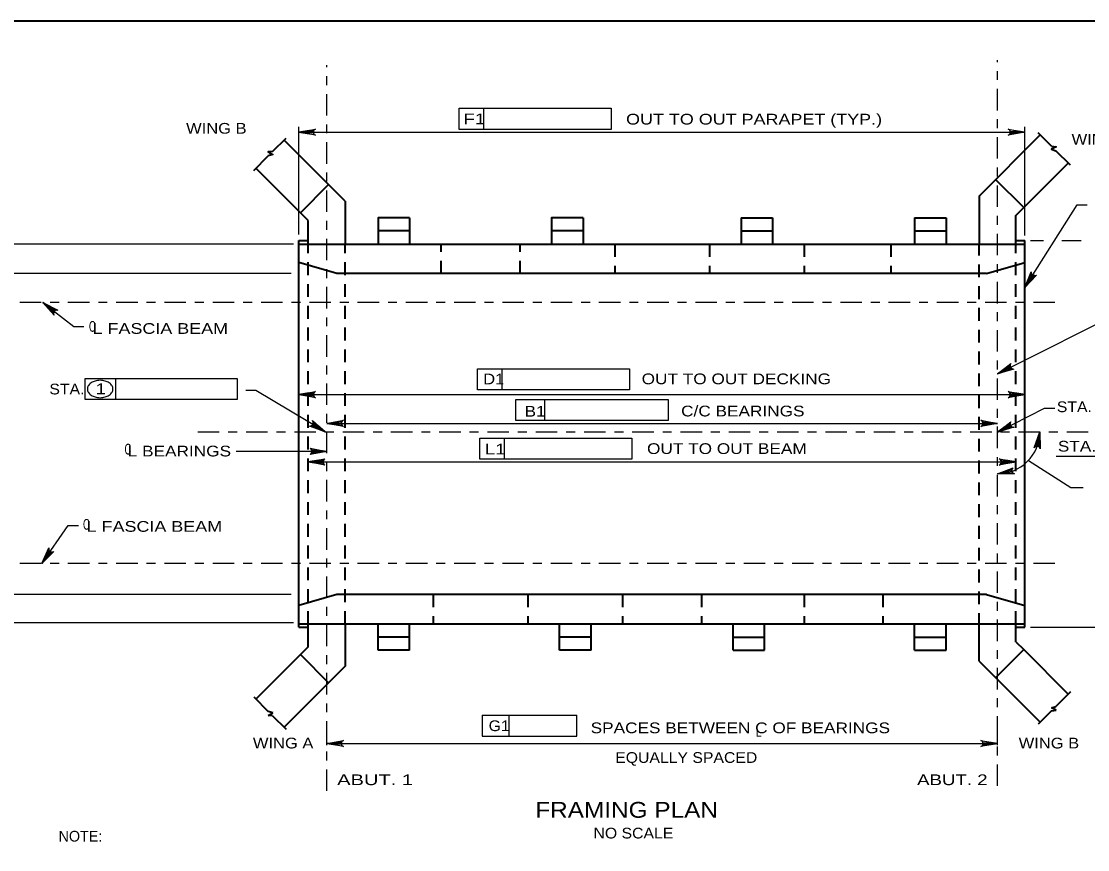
# Model space of a CAD drawing. Extents: x -11 to 79, y -154 to 0.
# Drawn here: x 4.04 to 15.97, y -142.02 to -132.75 of the extents above; entities that cross this region are included whole.
import ezdxf
from ezdxf.enums import TextEntityAlignment as Align

# ---------------------------------------------------------------- set-up
doc = ezdxf.new("R2010")
doc.units = 0
doc.header["$LTSCALE"] = 0.048
doc.linetypes.add('DOT_DASHED', pattern=[7.7, 5, -1.2, 0.3, -1.2])
doc.linetypes.add('MEDIUM_DASHED', pattern=[4.5, 3, -1.5])
for name, color, linetype, lineweight in [('1', 7, 'Continuous', 25), ('2', 7, 'Continuous', 35), ('3', 7, 'Continuous', 25), ('4', 7, 'Continuous', 25)]:
    doc.layers.add(name, color=color, linetype=linetype, lineweight=lineweight)

msp = doc.modelspace()

# ---------------------------------------------------------------- hatches: boundary and pattern name
at = {"layer": '4'}
for points in [[(7.26092, -134.01008), (7.26092, -133.97075), (7.14275, -133.99042)], [(15.14725, -134.01008), (15.14725, -133.97075), (15.26542, -133.99042)], [(4.35725, -135.982), (4.38025, -135.952), (4.27892, -135.89783)], [(15.09717, -136.64767), (15.08025, -136.61383), (14.98733, -136.68158)], [(7.25617, -136.94683), (7.25617, -136.90908), (7.14275, -136.92792)], [(15.152, -136.90908), (15.152, -136.94683), (15.26542, -136.92792)], [(7.35217, -137.27083), (7.33275, -137.30325), (7.43975, -137.34533)], [(7.58808, -137.26983), (7.58808, -137.23042), (7.47, -137.25008)], [(14.84067, -137.26983), (14.84067, -137.23042), (14.95875, -137.25008)], [(15.07242, -137.31042), (15.05517, -137.27675), (14.96292, -137.34533)], [(15.39892, -137.45567), (15.43642, -137.46017), (15.43133, -137.34533)], [(7.32633, -137.54475), (7.32633, -137.5825), (7.43975, -137.56367)], [(7.36308, -137.70025), (7.36308, -137.66242), (7.24975, -137.68133)], [(15.05125, -137.66242), (15.05125, -137.70025), (15.16458, -137.68133)], [(4.34792, -138.73542), (4.31692, -138.71375), (4.2675, -138.8175)], [(7.57558, -140.81317), (7.57558, -140.85317), (7.45558, -140.83317)], [(14.83875, -140.81317), (14.83875, -140.85317), (14.95875, -140.83317)]]:
    msp.add_hatch(color=256, dxfattribs=at).paths.add_polyline_path(points)

# ---------------------------------------------------------------- linework, layer by layer
at = {"layer": '1', "lineweight": 35}
msp.add_lwpolyline([(1.75, -153.25), (33.25, -153.25), (33.25, -132.75), (1.75, -132.75)], close=True, dxfattribs=at)
at = {"layer": '2', "lineweight": 40}
for p, q in [((14.75292, -134.70525), (15.43617, -134.02192)), ((7.66142, -134.76208), (6.97817, -134.07883)), ((7.24975, -134.97992), (6.66342, -134.39358)), ((15.25283, -134.83483), (15.75092, -134.33675)), ((15.25283, -134.83483), (14.93808, -134.52008)), ((7.1615, -134.89167), (7.47625, -134.57692)), ((7.66142, -134.76208), (7.66142, -135.24242)), ((14.75292, -134.70525), (14.75292, -135.24242)), ((7.24975, -134.97992), (7.1615, -134.89167)), ((15.16458, -134.92308), (15.25283, -134.83483)), ((7.24975, -135.24242), (7.24975, -134.97992)), ((8.383, -134.94833), (8.383, -135.24242)), ((10.32408, -134.94833), (10.32408, -135.24242)), ((12.09033, -134.94833), (12.44325, -134.94833)), ((12.09033, -134.94833), (12.09033, -135.24242)), ((12.44325, -134.94833), (12.44325, -135.24242)), ((14.03133, -134.94833), (14.38425, -134.94833)), ((14.03133, -134.94833), (14.03133, -135.24242)), ((14.38425, -134.94833), (14.38425, -135.24242)), ((15.16458, -135.24242), (15.16458, -134.92308)), ((7.14275, -139.53258), (7.14275, -135.20425)), ((7.14275, -135.20425), (7.24975, -135.20425)), ((7.14275, -135.24242), (15.26542, -135.24242)), ((15.16458, -135.20425), (15.26542, -135.20425)), ((15.26542, -139.53258), (15.26542, -135.20425)), ((7.57025, -135.57325), (7.14275, -135.44825)), ((14.83792, -135.57325), (15.26542, -135.44825)), ((14.83792, -135.57325), (7.57025, -135.57325)), ((7.57025, -139.1635), (7.14275, -139.2885)), ((14.83792, -139.1635), (7.57025, -139.1635)), ((14.83792, -139.1635), (15.26542, -139.2885)), ((7.14275, -139.49442), (15.26542, -139.49442)), ((7.14275, -139.53258), (7.24975, -139.53258)), ((7.24975, -139.75008), (7.24975, -139.49442)), ((7.66142, -139.49442), (7.66142, -139.968)), ((8.03017, -139.7885), (8.03017, -139.49442)), ((8.383, -139.7885), (8.383, -139.49442)), ((10.05975, -139.7885), (10.05975, -139.49442)), ((10.41267, -139.7885), (10.41267, -139.49442)), ((12.00167, -139.7885), (12.00167, -139.49442)), ((12.35458, -139.7885), (12.35458, -139.49442)), ((14.03133, -139.7885), (14.03133, -139.49442)), ((14.38425, -139.7885), (14.38425, -139.49442)), ((14.75292, -139.91117), (14.75292, -139.51808)), ((15.16458, -139.69325), (15.16458, -139.49442)), ((15.16458, -139.53258), (15.26542, -139.53258)), ((7.24975, -139.75008), (6.66342, -140.33642)), ((7.24975, -139.75008), (7.1615, -139.83833)), ((8.383, -139.7885), (8.03017, -139.7885)), ((10.41267, -139.7885), (10.05975, -139.7885)), ((12.00167, -139.7885), (12.35458, -139.7885)), ((14.03133, -139.7885), (14.38425, -139.7885)), ((15.25283, -139.7815), (14.93808, -140.09633)), ((15.16458, -139.69325), (15.25283, -139.7815)), ((15.25283, -139.7815), (15.75092, -140.27958)), ((7.1615, -139.83833), (7.47625, -140.15317)), ((14.75292, -139.91117), (15.43617, -140.59442)), ((7.66142, -139.968), (6.97817, -140.65125))]:
    msp.add_line(p, q, dxfattribs=at)
at = {"layer": '2', "linetype": 'MEDIUM_DASHED', "lineweight": 40}
for p, q in [((7.24975, -139.49442), (7.24975, -135.24242)), ((7.66142, -139.49442), (7.66142, -135.24242)), ((14.75292, -139.51808), (14.75292, -135.24242)), ((15.16458, -139.49442), (15.16458, -135.24242))]:
    msp.add_line(p, q, dxfattribs=at)
at = {"layer": '2', "lineweight": 40}
for points in [[(8.383, -134.94833), (8.03017, -134.94833), (8.03017, -135.24242)], [(10.32408, -134.94833), (9.97117, -134.94833), (9.97117, -135.24242)]]:
    msp.add_lwpolyline(points, dxfattribs=at)
at = {"layer": '3', "linetype": 'DOT_DASHED'}
for p, q in [((7.45558, -141.36358), (7.45558, -133.2405)), ((14.95875, -141.30675), (14.95875, -133.18367))]:
    msp.add_line(p, q, dxfattribs=at)
at = {"layer": '3', "lineweight": 35}
for p, q in [((6.851, -134.206), (7.00042, -134.0565)), ((15.56333, -134.14917), (15.41392, -133.99967)), ((6.63908, -134.41792), (6.80242, -134.25458)), ((15.77533, -134.36108), (15.612, -134.19775)), ((8.383, -135.09533), (8.03017, -135.09533)), ((10.32408, -135.09533), (9.97117, -135.09533)), ((12.09033, -135.09533), (12.44325, -135.09533)), ((14.03133, -135.09533), (14.38425, -135.09533)), ((8.383, -139.64142), (8.03017, -139.64142)), ((10.41267, -139.64142), (10.05975, -139.64142)), ((12.00167, -139.64142), (12.35458, -139.64142)), ((14.03133, -139.64142), (14.38425, -139.64142)), ((15.77533, -140.25525), (15.612, -140.41858)), ((6.63908, -140.31208), (6.80242, -140.47542)), ((6.79917, -140.51792), (6.85242, -140.49125)), ((6.851, -140.52408), (6.79917, -140.51792)), ((6.85242, -140.49125), (6.80242, -140.47542)), ((15.56333, -140.46725), (15.41392, -140.61667)), ((15.56192, -140.43442), (15.612, -140.41858)), ((15.61525, -140.46108), (15.56192, -140.43442)), ((15.56333, -140.46725), (15.61525, -140.46108)), ((6.851, -140.52408), (7.00042, -140.6735))]:
    msp.add_line(p, q, dxfattribs=at)
at = {"layer": '3', "linetype": 'MEDIUM_DASHED', "lineweight": 35}
for p, q in [((8.73592, -135.57325), (8.73592, -135.24242)), ((9.61825, -135.57325), (9.61825, -135.24242)), ((10.67783, -135.24242), (10.67783, -135.55775)), ((11.7365, -135.24242), (11.7365, -135.57325)), ((12.79608, -135.24242), (12.79608, -135.57325)), ((13.76667, -135.24242), (13.76667, -135.57325)), ((8.64775, -139.1635), (8.64775, -139.49442)), ((9.70642, -139.1635), (9.70642, -139.49442)), ((10.766, -139.1635), (10.766, -139.49442)), ((11.64833, -139.1635), (11.64833, -139.49442)), ((12.79608, -139.1635), (12.79608, -139.49442)), ((13.67842, -139.1635), (13.67842, -139.49442))]:
    msp.add_line(p, q, dxfattribs=at)
at = {"layer": '3', "lineweight": 35}
for points in [[(15.56333, -134.14917), (15.61525, -134.15533), (15.56192, -134.182), (15.612, -134.19775)], [(6.851, -134.206), (6.79917, -134.21217), (6.85242, -134.23883), (6.80242, -134.25458)]]:
    msp.add_lwpolyline(points, dxfattribs=at)
at = {"layer": '4'}
for p, q in [((8.93875, -133.723), (10.6395, -133.723)), ((8.93875, -133.95917), (8.93875, -133.723)), ((9.21433, -133.95917), (9.21433, -133.723)), ((10.6395, -133.723), (10.6395, -133.95917)), ((7.14275, -135.1355), (7.14275, -133.92992)), ((15.26542, -135.1485), (15.26542, -133.92992)), ((7.14275, -133.99042), (15.26542, -133.99042)), ((10.6395, -133.95917), (8.93875, -133.95917)), ((15.26542, -135.72833), (15.85075, -134.80225)), ((15.85075, -134.80225), (15.96417, -134.80225)), ((7.08542, -135.24242), (2.33983, -135.24242)), ((15.32792, -135.20425), (15.47225, -135.20425)), ((15.679, -135.20425), (15.89517, -135.20425)), ((7.058, -135.57325), (2.88858, -135.57325)), ((9.41817, -136.8745), (9.41817, -136.63833)), ((5.09767, -136.98283), (5.09767, -136.74667)), ((6.45283, -136.74667), (6.45283, -136.98283)), ((7.14275, -136.92792), (15.26542, -136.92792)), ((6.45283, -136.98283), (4.752, -136.98283)), ((9.573, -136.98267), (11.27383, -136.98267)), ((9.573, -137.21892), (9.573, -136.98267)), ((9.89583, -137.21892), (9.89583, -136.98267)), ((11.27383, -136.98267), (11.27383, -137.21892)), ((14.95875, -137.3475), (15.48408, -137.07792)), ((15.48408, -137.07792), (15.59933, -137.07792)), ((7.45558, -137.25008), (14.95875, -137.25008)), ((11.27383, -137.21892), (9.573, -137.21892)), ((9.16967, -137.41392), (10.87042, -137.41392)), ((9.16967, -137.65008), (9.16967, -137.41392)), ((9.44525, -137.65008), (9.44525, -137.41392)), ((10.87042, -137.41392), (10.87042, -137.65008)), ((7.45558, -137.56367), (6.44242, -137.56367)), ((10.87042, -137.65008), (9.16967, -137.65008)), ((16.95708, -137.61917), (15.61392, -137.61917)), ((7.24975, -137.68133), (15.16458, -137.68133)), ((15.305, -137.66575), (15.78025, -137.96725)), ((15.78025, -137.96725), (15.91692, -137.96725)), ((7.058, -139.1635), (2.88858, -139.1635)), ((7.08542, -139.48367), (2.33983, -139.48367)), ((15.32792, -139.53258), (18.7725, -139.53258)), ((9.19333, -140.51625), (9.193, -140.7525)), ((9.19333, -140.51625), (10.25367, -140.51625)), ((9.4955, -140.7525), (9.49575, -140.51625)), ((10.25342, -140.7525), (10.25367, -140.51625)), ((7.45558, -140.85183), (7.45558, -140.65317)), ((9.193, -140.7525), (10.25342, -140.7525)), ((14.95875, -140.85183), (14.95875, -140.65317)), ((7.45558, -140.83317), (14.95875, -140.83317))]:
    msp.add_line(p, q, dxfattribs=at)
at = {"layer": '4', "linetype": 'DOT_DASHED'}
for p, q in [((15.6015, -135.89783), (3.585, -135.89783)), ((6.01425, -137.34533), (16.95333, -137.34533)), ((15.6015, -138.8175), (3.57292, -138.8175))]:
    msp.add_line(p, q, dxfattribs=at)
at = {"layer": '4'}
for points in [[(7.14275, -133.99042), (7.32917, -133.9555), (7.31483, -133.96542), (7.30742, -133.97792), (7.30525, -133.99042), (7.30742, -134.00292), (7.31483, -134.01542), (7.32917, -134.02533), (7.14275, -133.99042), (7.31483, -134.01542), (7.30742, -134.00292), (7.14275, -133.99042), (7.30525, -133.99042), (7.30742, -133.97792), (7.14275, -133.99042), (7.31483, -133.96542)], [(15.26542, -133.99042), (15.079, -134.02533), (15.09333, -134.01542), (15.10075, -134.00292), (15.10292, -133.99042), (15.10075, -133.97792), (15.09333, -133.96542), (15.079, -133.9555), (15.26542, -133.99042), (15.09333, -133.96542), (15.10075, -133.97792), (15.26542, -133.99042), (15.10292, -133.99042), (15.10075, -134.00292), (15.26542, -133.99042), (15.09333, -134.01542)], [(15.26542, -135.72833), (15.3355, -135.55208), (15.33617, -135.5695), (15.34283, -135.5825), (15.35225, -135.591), (15.36392, -135.59583), (15.3785, -135.59625), (15.39458, -135.58942), (15.26542, -135.72833), (15.3785, -135.59625), (15.36392, -135.59583), (15.26542, -135.72833), (15.35225, -135.591), (15.34283, -135.5825), (15.26542, -135.72833), (15.33617, -135.5695)], [(4.27883, -135.89783), (4.62667, -136.16542), (4.74008, -136.16542)], [(4.27883, -135.89783), (4.44792, -135.98383), (4.43042, -135.98292), (4.41692, -135.98833), (4.40767, -135.99692), (4.40175, -136.00817), (4.39992, -136.02258), (4.40525, -136.03917), (4.27883, -135.89783), (4.39992, -136.02258), (4.40175, -136.00817), (4.27883, -135.89783), (4.40767, -135.99692), (4.41692, -135.98833), (4.27883, -135.89783), (4.43042, -135.98292)], [(14.95875, -136.69592), (16.43233, -135.957), (16.54567, -135.957)], [(14.95875, -136.69592), (15.10975, -136.58108), (15.10133, -136.59642), (15.10033, -136.61092), (15.104, -136.62308), (15.1115, -136.63325), (15.12375, -136.64117), (15.14108, -136.64358), (14.95875, -136.69592), (15.12375, -136.64117), (15.1115, -136.63325), (14.95875, -136.69592), (15.104, -136.62308), (15.10033, -136.61092), (14.95875, -136.69592), (15.10133, -136.59642)], [(4.752, -136.98283), (4.752, -136.74667), (6.45283, -136.74667)], [(7.43967, -137.34533), (6.6645, -136.88058), (6.55117, -136.88058)], [(7.14275, -136.92792), (7.32917, -136.893), (7.31483, -136.90292), (7.30742, -136.91542), (7.30525, -136.92792), (7.30742, -136.94042), (7.31483, -136.95292), (7.32917, -136.96283), (7.14275, -136.92792), (7.31483, -136.95292), (7.30742, -136.94042), (7.14275, -136.92792), (7.30525, -136.92792), (7.30742, -136.91542), (7.14275, -136.92792), (7.31483, -136.90292)], [(15.26542, -136.92792), (15.079, -136.96283), (15.09333, -136.95292), (15.10075, -136.94042), (15.10292, -136.92792), (15.10075, -136.91542), (15.09333, -136.90292), (15.079, -136.893), (15.26542, -136.92792), (15.09333, -136.90292), (15.10075, -136.91542), (15.26542, -136.92792), (15.10292, -136.92792), (15.10075, -136.94042), (15.26542, -136.92792), (15.09333, -136.95292)], [(7.43967, -137.34533), (7.26183, -137.27942), (7.27925, -137.27833), (7.292, -137.27142), (7.30033, -137.26175), (7.30492, -137.24992), (7.305, -137.23542), (7.29775, -137.2195), (7.43967, -137.34533), (7.305, -137.23542), (7.30492, -137.24992), (7.43967, -137.34533), (7.30033, -137.26175), (7.292, -137.27142), (7.43967, -137.34533), (7.27925, -137.27833)], [(7.45558, -137.25008), (7.642, -137.21517), (7.62767, -137.22508), (7.62025, -137.23758), (7.61808, -137.25008), (7.62025, -137.26258), (7.62767, -137.27508), (7.642, -137.285), (7.45558, -137.25008), (7.62767, -137.27508), (7.62025, -137.26258), (7.45558, -137.25008), (7.61808, -137.25008), (7.62025, -137.23758), (7.45558, -137.25008), (7.62767, -137.22508)], [(14.95875, -137.25008), (14.77233, -137.285), (14.78667, -137.27508), (14.79408, -137.26258), (14.79625, -137.25008), (14.79408, -137.23758), (14.78667, -137.22508), (14.77233, -137.21517), (14.95875, -137.25008), (14.78667, -137.22508), (14.79408, -137.23758), (14.95875, -137.25008), (14.79625, -137.25008), (14.79408, -137.26258), (14.95875, -137.25008), (14.78667, -137.27508)], [(14.95875, -137.3475), (15.10867, -137.23133), (15.10042, -137.24667), (15.0995, -137.26125), (15.10333, -137.27333), (15.11092, -137.28342), (15.12325, -137.29117), (15.14058, -137.2935), (14.95875, -137.3475), (15.12325, -137.29117), (15.11092, -137.28342), (14.95875, -137.3475), (15.10333, -137.27333), (15.0995, -137.26125), (14.95875, -137.3475), (15.10042, -137.24667)], [(15.43133, -137.34533), (15.43733, -137.53492), (15.42975, -137.51925), (15.4185, -137.51), (15.4065, -137.50592), (15.39383, -137.50617), (15.38033, -137.51158), (15.36825, -137.52417), (15.43133, -137.34533), (15.38033, -137.51158), (15.39383, -137.50617), (15.43133, -137.34533), (15.4065, -137.50592), (15.4185, -137.51), (15.43133, -137.34533), (15.42975, -137.51925)], [(7.45558, -137.56367), (7.26917, -137.59858), (7.2835, -137.58867), (7.29092, -137.57617), (7.29308, -137.56367), (7.29092, -137.55117), (7.2835, -137.53867), (7.26917, -137.52875), (7.45558, -137.56367), (7.2835, -137.53867), (7.29092, -137.55117), (7.45558, -137.56367), (7.29308, -137.56367), (7.29092, -137.57617), (7.45558, -137.56367), (7.2835, -137.58867)], [(7.24975, -137.68133), (7.43617, -137.64642), (7.42183, -137.65633), (7.41442, -137.66883), (7.41225, -137.68133), (7.41442, -137.69383), (7.42183, -137.70633), (7.43617, -137.71625), (7.24975, -137.68133), (7.42183, -137.70633), (7.41442, -137.69383), (7.24975, -137.68133), (7.41225, -137.68133), (7.41442, -137.66883), (7.24975, -137.68133), (7.42183, -137.65633)], [(15.16458, -137.68133), (14.97817, -137.71625), (14.9925, -137.70633), (14.99992, -137.69383), (15.00208, -137.68133), (14.99992, -137.66883), (14.9925, -137.65633), (14.97817, -137.64642), (15.16458, -137.68133), (14.9925, -137.65633), (14.99992, -137.66883), (15.16458, -137.68133), (15.00208, -137.68133), (14.99992, -137.69383), (15.16458, -137.68133), (14.9925, -137.70633)], [(14.95883, -137.81625), (15.13525, -137.74658), (15.12308, -137.75908), (15.11817, -137.77275), (15.11842, -137.78542), (15.12292, -137.79725), (15.13258, -137.80817), (15.1485, -137.81517), (14.95883, -137.81625), (15.13258, -137.80817), (15.12292, -137.79725), (14.95883, -137.81625), (15.11842, -137.78542), (15.11817, -137.77275), (14.95883, -137.81625), (15.12308, -137.75908)], [(4.26742, -138.8175), (4.56433, -138.39292), (4.67775, -138.39292)], [(4.26742, -138.8175), (4.34558, -138.64467), (4.3455, -138.66217), (4.3515, -138.67542), (4.36058, -138.68433), (4.372, -138.68975), (4.3865, -138.69083), (4.40292, -138.68475), (4.26742, -138.8175), (4.3865, -138.69083), (4.372, -138.68975), (4.26742, -138.8175), (4.36058, -138.68433), (4.3515, -138.67542), (4.26742, -138.8175), (4.3455, -138.66217)], [(7.45558, -140.83317), (7.642, -140.79825), (7.62767, -140.80817), (7.62025, -140.82067), (7.61808, -140.83317), (7.62025, -140.84567), (7.62767, -140.85817), (7.642, -140.86808), (7.45558, -140.83317), (7.62767, -140.85817), (7.62025, -140.84567), (7.45558, -140.83317), (7.61808, -140.83317), (7.62025, -140.82067), (7.45558, -140.83317), (7.62767, -140.80817)], [(14.95875, -140.83317), (14.77233, -140.86808), (14.78667, -140.85817), (14.79408, -140.84567), (14.79625, -140.83317), (14.79408, -140.82067), (14.78667, -140.80817), (14.77233, -140.79825), (14.95875, -140.83317), (14.78667, -140.80817), (14.79408, -140.82067), (14.95875, -140.83317), (14.79625, -140.83317), (14.79408, -140.84567), (14.95875, -140.83317), (14.78667, -140.85817)]]:
    msp.add_lwpolyline(points, dxfattribs=at)
for points in [[(7.26092, -134.01008), (7.26092, -133.97075), (7.14275, -133.99042)], [(15.14725, -134.01008), (15.14725, -133.97075), (15.26542, -133.99042)], [(4.35725, -135.982), (4.38025, -135.952), (4.27892, -135.89783)], [(9.14258, -136.8745), (9.14258, -136.63833), (10.84333, -136.63833), (10.84333, -136.8745)], [(15.09717, -136.64767), (15.08025, -136.61383), (14.98733, -136.68158)], [(7.25617, -136.94683), (7.25617, -136.90908), (7.14275, -136.92792)], [(15.152, -136.90908), (15.152, -136.94683), (15.26542, -136.92792)], [(7.35217, -137.27083), (7.33275, -137.30325), (7.43975, -137.34533)], [(7.58808, -137.26983), (7.58808, -137.23042), (7.47, -137.25008)], [(14.84067, -137.26983), (14.84067, -137.23042), (14.95875, -137.25008)], [(15.07242, -137.31042), (15.05517, -137.27675), (14.96292, -137.34533)], [(15.39892, -137.45567), (15.43642, -137.46017), (15.43133, -137.34533)], [(7.32633, -137.54475), (7.32633, -137.5825), (7.43975, -137.56367)], [(7.36308, -137.70025), (7.36308, -137.66242), (7.24975, -137.68133)], [(15.05125, -137.66242), (15.05125, -137.70025), (15.16458, -137.68133)], [(4.34792, -138.73542), (4.31692, -138.71375), (4.2675, -138.8175)], [(7.57558, -140.81317), (7.57558, -140.85317), (7.45558, -140.83317)], [(14.83875, -140.81317), (14.83875, -140.85317), (14.95875, -140.83317)]]:
    msp.add_lwpolyline(points, close=True, dxfattribs=at)
for centre, radius, start, end in [((4.88161, -136.88756), 0.10986, 124.10897, 148.55069), ((4.9056, -136.92298), 0.15263, 105.67084, 124.10897), ((4.92131, -136.97898), 0.2108, 90, 105.67084), ((4.92131, -136.97898), 0.2108, 74.32916, 90), ((4.93702, -136.92298), 0.15263, 55.89103, 74.32916), ((4.961, -136.88756), 0.10986, 31.44931, 55.89103), ((4.84506, -136.86521), 0.06702, 148.55069, 180), ((4.84506, -136.86521), 0.06702, 180, 211.44931), ((4.88161, -136.84286), 0.10986, 211.44931, 235.89103), ((4.9056, -136.80744), 0.15263, 235.89103, 254.32916), ((4.93702, -136.80744), 0.15263, 285.67084, 304.10897), ((4.961, -136.84286), 0.10986, 304.10897, 328.55069), ((4.99755, -136.86521), 0.06702, 0, 31.44931), ((4.99755, -136.86521), 0.06702, 328.55069, 0), ((4.92131, -136.75145), 0.2108, 254.32916, 270), ((4.92131, -136.75145), 0.2108, 270, 285.67084), ((14.96185, -137.34533), 0.46949, 269.61749, 0.00297)]:
    msp.add_arc(centre, radius, start, end, dxfattribs=at)

# ---------------------------------------------------------------- texts
for s, height, width, p in [('F1', 0.12, 1.3, (9.10771, -133.90192)), ('OUT TO OUT PARAPET (TYP.)', 0.12, 1.25, (12.23637, -133.90525)), ('D1', 0.12, 1.15, (9.32413, -136.81308)), ('OUT TO OUT DECKING', 0.12, 1.2, (12.03779, -136.81175)), ('C/C BEARINGS', 0.12, 1.2, (12.11033, -137.17183)), ('L1', 0.12, 1.3, (9.34112, -137.59808)), ('OUT TO OUT BEAM', 0.12, 1.2, (11.93204, -137.59267)), ('SPACES BETWEEN C OF BEARINGS', 0.12, 1.2, (12.08263, -140.71775)), ('L', 0.12, 0.75, (12.28962, -140.757)), ('EQUALLY SPACED', 0.12, 1.1, (11.47758, -141.04992)), ('FRAMING PLAN', 0.1772, 1.15, (10.81046, -141.66417))]:
    msp.add_text(s, height=height, dxfattribs=dict(at, width=width)).set_placement(p, align=Align.CENTER)
for s, width, p in [('WING B', 1.15, (5.883, -134.00767)), ('WING A', 1.15, (15.7885, -134.13175)), ('C', 0.65, (4.79567, -136.22475)), ('L FASCIA BEAM', 1.25, (4.8365, -136.24808)), ('STA.', 1.1, (4.3535, -136.92567)), ('1', 1.3, (4.86933, -136.92342)), ('B1', 1.2, (9.66933, -137.17458)), ('STA.', 1.1, (15.62325, -137.12425)), ('C', 0.65, (5.19358, -137.59833)), ('L BEARINGS', 1.2, (5.22983, -137.62)), ('STA. AHEAD', 1.2, (15.63417, -137.56558)), ('C', 0.65, (4.72925, -138.44008)), ('L FASCIA BEAM', 1.25, (4.77008, -138.46342)), ('WING A', 1.15, (6.63, -140.88825)), ('WING B', 1.15, (15.19617, -140.88825)), ('ABUT. 1', 1.4, (7.57275, -141.29883)), ('ABUT. 2', 1.3, (14.06, -141.29883)), ('NO SCALE', 1.1, (10.44017, -141.89592))]:
    msp.add_text(s, height=0.12, dxfattribs=dict(at, width=width)).set_placement(p)
at = {"layer": '4', "width": 1.1}
msp.add_text('G1', height=0.12, rotation=359.938, dxfattribs=at).set_placement((9.38485, -140.69438), align=Align.CENTER)
at = {"layer": '4'}
msp.add_text('NOTE:', height=0.12, dxfattribs=at).set_placement((4.45583, -141.93058))

doc.saveas('drawing.dxf')
